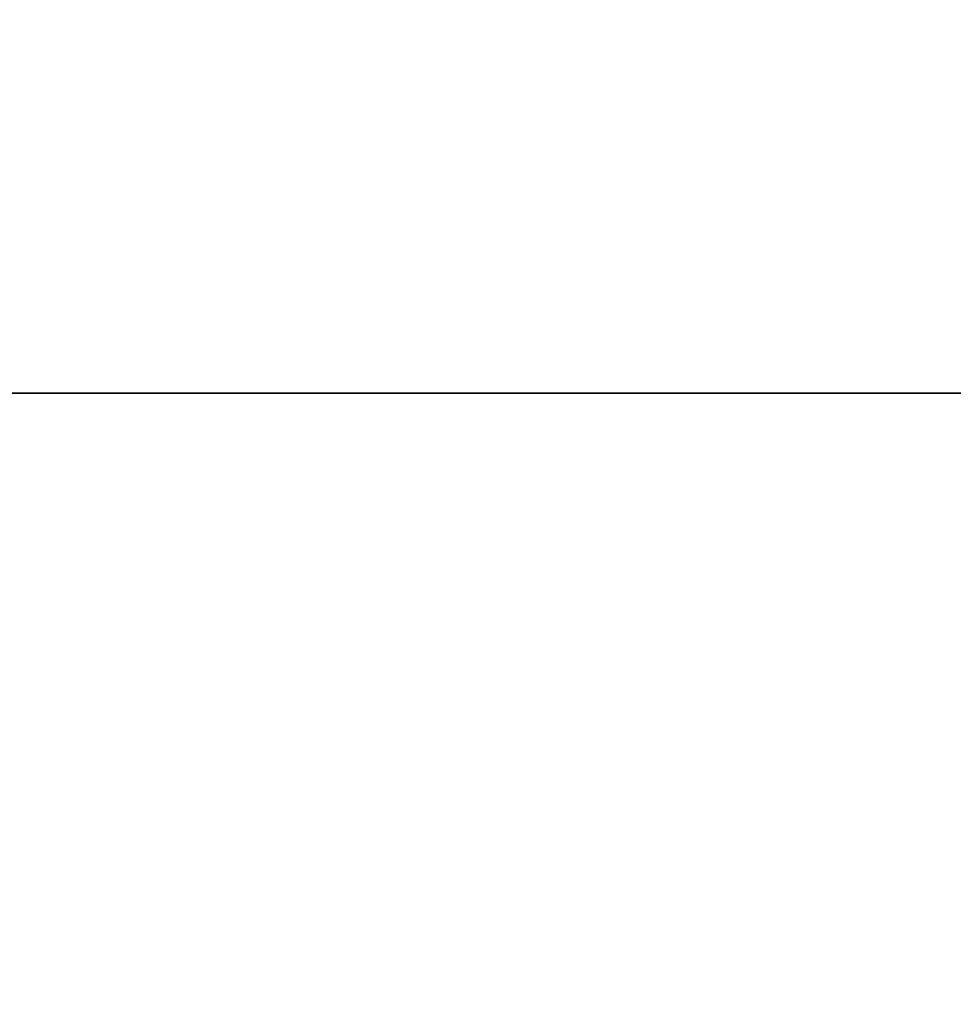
# Model space of a CAD drawing. Header units: millimetres. Extents: x -503 to 6703, y -110 to 249.
# Tile 553 of 656: x 1889.1 to 1893.82, y -12.39 to -7.41. Entities that reach past the tile are written whole.
import ezdxf

# ---------------------------------------------------------------- set-up
doc = ezdxf.new("R2010")
doc.units = ezdxf.units.MM
doc.layers.add('151', color=7, linetype='Continuous', true_color=0xffffff)

# ---------------------------------------------------------------- blocks, each defined once
blk = doc.blocks.new('UG_SURFACE_002')
at = {"layer": '151', "color": 252, "linetype": 'Continuous', "lineweight": 35}
for points in [[(2052.5, -9.3, 2212.25), (2052.5, 230.4, 2212.25), (947.5, 230.4, 2212.25), (947.5, -9.3, 2212.25)], [(1097.5, -9.3, 2062.2499), (1097.5, 230.4, 2062.2499), (1902.5, 230.4, 2062.2499), (1902.5, -9.3, 2062.2499)], [(2052.5, -9.3, 2212.25), (947.5, -9.3, 2212.25), (1097.5, -9.3, 2062.2499), (1902.5, -9.3, 2062.2499)]]:
    blk.add_3dface(points, dxfattribs=at)
blk = doc.blocks.new('UG_SURFACE_186')
at = {"layer": '151', "color": 252, "linetype": 'Continuous', "lineweight": 35}
for points in [[(1082, -9.3, 2075.2499), (1918, -9.3, 2075.2499), (1916.5, -9.3, 2073.75), (1083.5, -9.3, 2073.75)], [(1082, -9.3, 2075.2499), (1082, -26.22, 2075.2499), (1918, -26.22, 2075.2499), (1918, -9.3, 2075.2499)], [(1083.5, -9.3, 2073.75), (1916.5, -9.3, 2073.75), (1916.5, -26.22, 2073.75), (1083.5, -26.22, 2073.75)]]:
    blk.add_3dface(points, dxfattribs=at)

msp = doc.modelspace()

# ---------------------------------------------------------------- linework, layer by layer
at = {"layer": '151', "color": 251, "linetype": 'Continuous', "lineweight": -3, "true_color": 0x636466}
for p, q in [((947.5, -9.3, 2212.25), (2052.5, -9.3, 2212.25)), ((1918, -9.3, 2075.25), (1082, -9.3, 2075.25)), ((1916.5, -9.3, 2073.75), (1083.5, -9.3, 2073.75)), ((1902.5, -9.3, 2062.25), (1097.5, -9.3, 2062.25))]:
    msp.add_line(p, q, dxfattribs=at)

# ---------------------------------------------------------------- block references
for name in ['UG_SURFACE_002', 'UG_SURFACE_186']:
    msp.add_blockref(name, (0, 0), dxfattribs=at)

doc.saveas('drawing.dxf')
